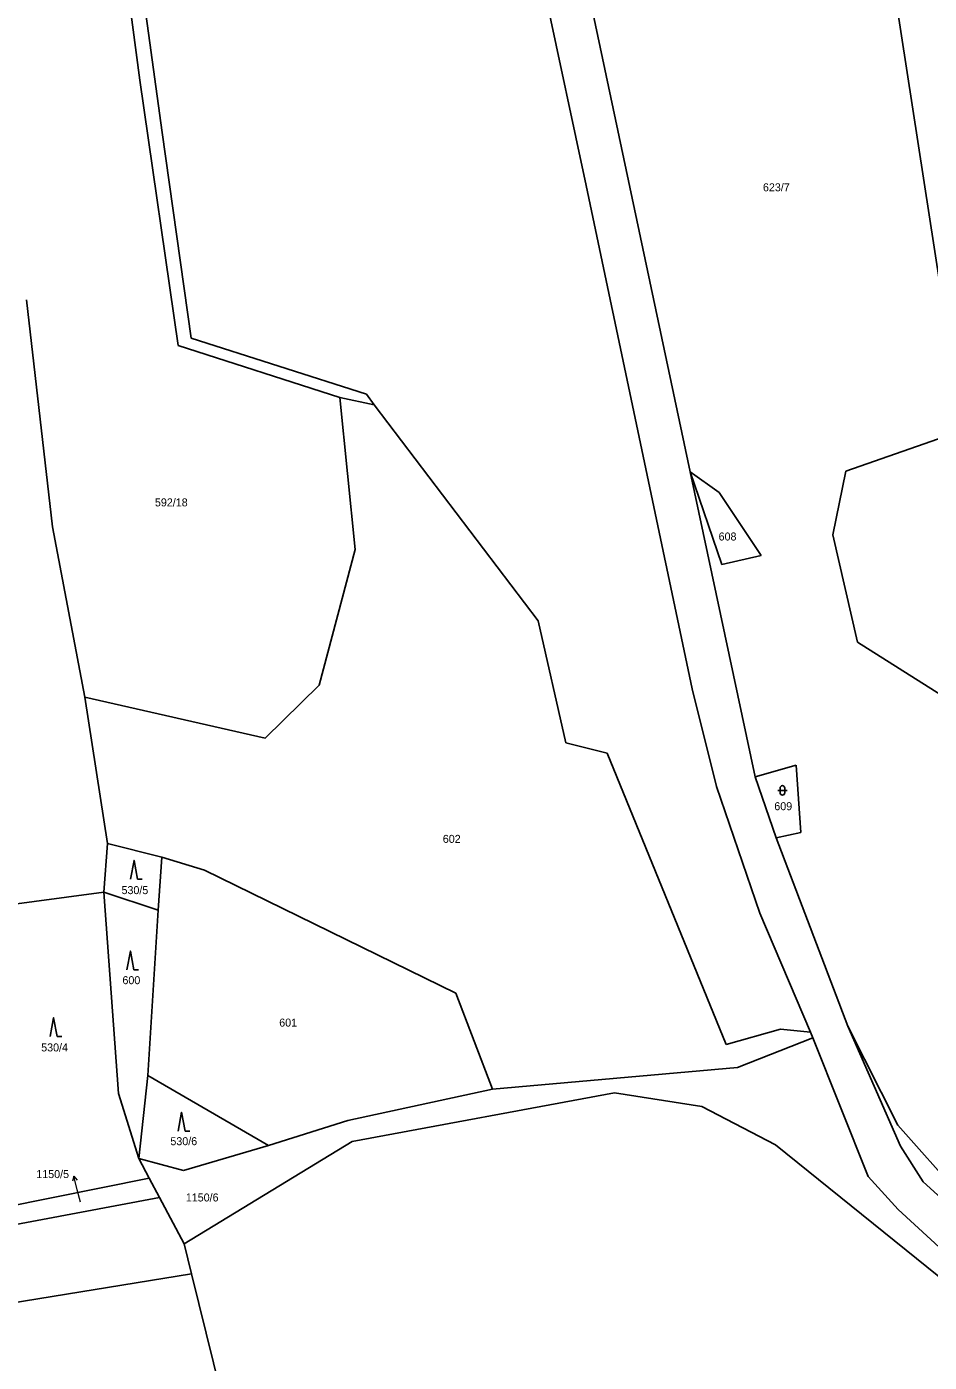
# Model space of a CAD drawing. Extents: x -765428 to -762163, y -1107632 to -1104975.
# Drawn here: x -764695.4 to -764503.8, y -1105768.8 to -1105485.1 of the extents above; entities that cross this region are included whole.
import ezdxf
from ezdxf.enums import TextEntityAlignment as Align

# ---------------------------------------------------------------- set-up
doc = ezdxf.new("R2010")
doc.units = 0
doc.header["$LTSCALE"] = 0.68
for name, color, linetype, lineweight in [('1', 7, 'Continuous', 25), ('3', 7, 'Continuous', 25), ('7', 7, 'Continuous', 13)]:
    doc.layers.add(name, color=color, linetype=linetype, lineweight=lineweight)
doc.layers.add('2', color=7, linetype='Continuous')

msp = doc.modelspace()

# ---------------------------------------------------------------- linework, layer by layer
at = {"layer": '1'}
for p, q in [((-764682.15, -1105394.5), (-764666.69, -1105507.59)), ((-764671.4, -1105496.51), (-764682.42, -1105413.02)), ((-764576.61, -1105518.88), (-764586.75, -1105471.28)), ((-764577.82, -1105469.9), (-764554.57, -1105579.66)), ((-764663.27, -1105552.86), (-764671.4, -1105496.51)), ((-764666.69, -1105507.59), (-764660.48, -1105551.27)), ((-764554.13, -1105625.79), (-764576.61, -1105518.88)), ((-764695.45, -1105543.12), (-764689.99, -1105591.37)), ((-764628.96, -1105563.87), (-764663.27, -1105552.86)), ((-764660.48, -1105551.27), (-764623.31, -1105563.19)), ((-764628.96, -1105563.87), (-764621.64, -1105565.44)), ((-764625.71, -1105596.2), (-764628.96, -1105563.87)), ((-764623.31, -1105563.19), (-764621.64, -1105565.44)), ((-764621.64, -1105565.44), (-764586.81, -1105611.33)), ((-764521.48, -1105579.54), (-764496.73, -1105570.91)), ((-764554.57, -1105579.66), (-764540.72, -1105644.47)), ((-764554.57, -1105579.66), (-764548.37, -1105584.04)), ((-764547.8, -1105599.33), (-764554.57, -1105579.66)), ((-764521.48, -1105579.54), (-764524.21, -1105593.08)), ((-764548.37, -1105584.04), (-764539.45, -1105597.43)), ((-764689.99, -1105591.37), (-764683.1, -1105627.54)), ((-764524.21, -1105593.08), (-764518.99, -1105615.84)), ((-764633.32, -1105624.98), (-764625.71, -1105596.2)), ((-764539.45, -1105597.43), (-764547.8, -1105599.33)), ((-764586.81, -1105611.33), (-764580.97, -1105637.2)), ((-764518.99, -1105615.84), (-764501.32, -1105627.05)), ((-764678.25, -1105658.63), (-764683.1, -1105627.54)), ((-764683.1, -1105627.54), (-764644.83, -1105636.25)), ((-764644.83, -1105636.25), (-764633.32, -1105624.98)), ((-764548.96, -1105646.54), (-764554.13, -1105625.79)), ((-764580.97, -1105637.2), (-764572.17, -1105639.42)), ((-764572.17, -1105639.42), (-764546.89, -1105701.28)), ((-764540.72, -1105644.47), (-764532.04, -1105641.99)), ((-764536.26, -1105657.44), (-764540.72, -1105644.47)), ((-764532.04, -1105641.99), (-764531.05, -1105656.28)), ((-764539.71, -1105673.4), (-764548.96, -1105646.54)), ((-764679.03, -1105668.92), (-764678.25, -1105658.63)), ((-764678.25, -1105658.63), (-764666.75, -1105661.53)), ((-764531.05, -1105656.28), (-764536.26, -1105657.44)), ((-764536.26, -1105657.44), (-764521.04, -1105697.4)), ((-764666.75, -1105661.53), (-764667.53, -1105672.74)), ((-764666.75, -1105661.53), (-764657.66, -1105664.27)), ((-764657.66, -1105664.27), (-764604.33, -1105690.4)), ((-764712.74, -1105673.44), (-764679.03, -1105668.92)), ((-764679.03, -1105668.92), (-764667.53, -1105672.74)), ((-764675.95, -1105711.73), (-764679.03, -1105668.92)), ((-764667.53, -1105672.74), (-764669.72, -1105707.86)), ((-764528.96, -1105698.71), (-764539.71, -1105673.4)), ((-764604.33, -1105690.4), (-764596.53, -1105710.76)), ((-764546.89, -1105701.28), (-764535.38, -1105698.07)), ((-764535.38, -1105698.07), (-764528.96, -1105698.71)), ((-764509.84, -1105722.87), (-764521.04, -1105697.4)), ((-764521.04, -1105697.4), (-764510.46, -1105718.47)), ((-764528.47, -1105699.87), (-764544.46, -1105706.16)), ((-764528.47, -1105699.87), (-764528.96, -1105698.71)), ((-764516.75, -1105729.32), (-764528.47, -1105699.87)), ((-764544.46, -1105706.16), (-764596.53, -1105710.76)), ((-764671.64, -1105725.49), (-764669.72, -1105707.86)), ((-764669.72, -1105707.86), (-764644.08, -1105722.74)), ((-764671.64, -1105725.49), (-764675.95, -1105711.73)), ((-764596.53, -1105710.76), (-764627.22, -1105717.47)), ((-764626.33, -1105721.94), (-764570.61, -1105711.55)), ((-764570.61, -1105711.55), (-764552.06, -1105714.48)), ((-764552.06, -1105714.48), (-764536.41, -1105722.61)), ((-764627.22, -1105717.47), (-764644.08, -1105722.74)), ((-764510.46, -1105718.47), (-764487.16, -1105744.67)), ((-764644.08, -1105722.74), (-764662.14, -1105728.09)), ((-764662, -1105743.67), (-764626.33, -1105721.94)), ((-764536.41, -1105722.61), (-764495.45, -1105755.7)), ((-764505.05, -1105730.47), (-764509.84, -1105722.87)), ((-764671.64, -1105725.49), (-764669.45, -1105729.7)), ((-764662.14, -1105728.09), (-764671.64, -1105725.49)), ((-764669.45, -1105729.7), (-764700.36, -1105735.96)), ((-764669.45, -1105729.7), (-764667.23, -1105733.81)), ((-764510.4, -1105736.36), (-764516.75, -1105729.32)), ((-764484.43, -1105749.4), (-764505.05, -1105730.47)), ((-764701.57, -1105740.27), (-764667.23, -1105733.81)), ((-764667.23, -1105733.81), (-764662, -1105743.67)), ((-764496.07, -1105749.5), (-764510.4, -1105736.36)), ((-764660.46, -1105749.98), (-764662, -1105743.67)), ((-764741.87, -1105763.31), (-764660.46, -1105749.98)), ((-764644.86, -1105813.22), (-764660.46, -1105749.98))]:
    msp.add_line(p, q, dxfattribs=at)
msp.add_lwpolyline([(-764466.17, -1105422.62), (-764517.92, -1105433.38), (-764496.73, -1105570.91)], dxfattribs=at)
at = {"layer": '3'}
for p, q in [((-764535.951, -1105647.331), (-764533.949, -1105647.331)), ((-764535.451, -1105646.831), (-764535.451, -1105647.832)), ((-764534.449, -1105647.832), (-764534.449, -1105646.831)), ((-764671.9, -1105666.22), (-764670.904, -1105666.22)), ((-764672.67, -1105685.47), (-764671.674, -1105685.47)), ((-764688.99, -1105699.61), (-764687.994, -1105699.61)), ((-764661.8, -1105719.69), (-764660.804, -1105719.69))]:
    msp.add_line(p, q, dxfattribs=at)
for points in [[(-764671.9, -1105666.22), (-764672.65, -1105662.22), (-764673.4, -1105666.22)], [(-764672.67, -1105685.47), (-764673.42, -1105681.47), (-764674.17, -1105685.47)], [(-764688.99, -1105699.61), (-764689.74, -1105695.61), (-764690.49, -1105699.61)], [(-764661.8, -1105719.69), (-764662.55, -1105715.69), (-764663.3, -1105719.69)]]:
    msp.add_lwpolyline(points, dxfattribs=at)
for centre, start, end in [((-764534.95, -1105646.8309), 0, 180), ((-764534.95, -1105647.8309), 180, 359.98789)]:
    msp.add_arc(centre, 0.5, start, end, dxfattribs=at)
at = {"layer": '7'}
msp.add_line((-764685.436, -1105729.248), (-764685.68, -1105730.341), dxfattribs=at)
msp.add_lwpolyline([(-764684.04, -1105734.81), (-764684.71, -1105732.16), (-764685.436, -1105729.248), (-764684.708, -1105730.099)], dxfattribs=at)

# ---------------------------------------------------------------- texts
at = {"layer": '2'}
for s, p in [('623/7', (-764536.24, -1105520.095)), ('592/18', (-764664.73, -1105587.015)), ('530/5', (-764672.46, -1105669.365)), ('600', (-764673.209, -1105688.495)), ('530/4', (-764689.52, -1105702.775)), ('530/6', (-764662.08, -1105722.695)), ('1150/6', (-764658.17, -1105734.645))]:
    msp.add_text(s, height=1.7, dxfattribs=at).set_placement(p, align=Align.CENTER)
for s, p in [('608', (-764548.5, -1105594.265)), ('609', (-764536.67, -1105651.545)), ('602', (-764607.07, -1105658.485)), ('601', (-764641.81, -1105697.505))]:
    msp.add_text(s, height=1.7, dxfattribs=at).set_placement(p)
msp.add_text('1150/5', height=1.7, dxfattribs=at).set_placement((-764686.449, -1105729.675), align=Align.RIGHT)

doc.saveas('drawing.dxf')
